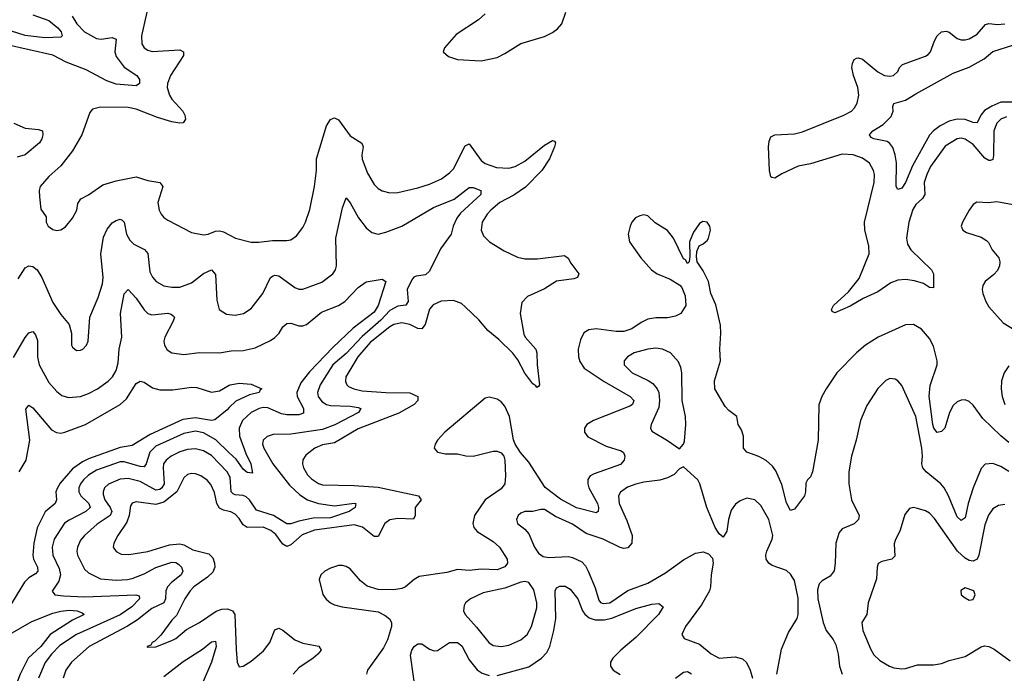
# Model space of a CAD drawing. Header units: inches. Extents: x 1954678 to 2060271, y 904822 to 1016299.
# Tile 304 of 403: x 2008943 to 2013907, y 993834 to 997131. Entities that reach past the tile are written whole.
import ezdxf

# ---------------------------------------------------------------- set-up
doc = ezdxf.new("R2010")
doc.units = ezdxf.units.IN
doc.header["$MEASUREMENT"] = 0
doc.layers.add('C0909', color=7, linetype='Continuous')
doc.layers.add('C0919', color=7, linetype='Continuous')

msp = doc.modelspace()

# ---------------------------------------------------------------- linework, layer by layer
at = {"layer": 'C0909', "color": 5}
for points, elevation in [([(2009010, 997155.4), (2009090, 997128.1), (2009135, 997090), (2009151.6, 997070), (2009157.7, 997050), (2009150, 997042.7), (2009070, 997040.4), (2008970, 997052.3), (2008870, 997083.5), (2008750, 997142.1)], 440), ([(2009207.1, 997150), (2009230.7, 997110), (2009270, 997070.1), (2009330, 997037.2), (2009353.7, 997033.7), (2009410, 997041.3), (2009430, 997034), (2009422.9, 996970), (2009430, 996946), (2009470, 996892.7), (2009533.7, 996850), (2009547.6, 996830), (2009547.2, 996810), (2009530, 996797.6), (2009430, 996806), (2009383.1, 996823.1), (2009278.8, 996878.8), (2009176.7, 996916.7), (2009110, 996951.8), (2008750, 997032.5)], 460), ([(2009584.6, 997170), (2009557, 997050), (2009559.3, 997010), (2009570.1, 996990.1), (2009590, 996977.5), (2009611.5, 996971.5), (2009750, 996978.8), (2009768.9, 996970), (2009768.5, 996950), (2009703.7, 996850), (2009688.8, 996810), (2009687.5, 996790), (2009698.4, 996750), (2009710.2, 996730), (2009765.5, 996670), (2009776.6, 996650), (2009778.9, 996630), (2009768.2, 996611.8), (2009750, 996609), (2009710, 996616.7), (2009637.3, 996637.3), (2009530, 996679.5), (2009490, 996687.7), (2009350.3, 996689.7), (2009310, 996679.5), (2009296.5, 996663.5), (2009256.9, 996550), (2009210.2, 996470), (2009150, 996394), (2009090, 996339.6), (2009046.7, 996290), (2009042, 996270), (2009042.5, 996237.5), (2009050, 996176), (2009076.8, 996136.8), (2009077.3, 996110), (2009087.3, 996090), (2009110, 996073.4), (2009130, 996067.7), (2009150, 996070.6), (2009173.6, 996086.4), (2009209.5, 996130), (2009231.8, 996170), (2009236, 996204), (2009252.1, 996227.9), (2009290, 996248), (2009362, 996298), (2009430, 996319.1), (2009530, 996338), (2009590, 996319.8), (2009650.4, 996310), (2009664.7, 996290), (2009640.2, 996210), (2009646, 996170), (2009656.5, 996150), (2009670, 996134), (2009690, 996120.7), (2009810, 996058), (2009870, 996045.3), (2009894, 996050), (2009930, 996064.9), (2009950, 996065.7), (2009970, 996061.7), (2010000, 996046)], 480), ([(2008914, 996610), (2008970, 996584.2), (2009037.2, 996577.2), (2009058, 996570), (2009059.7, 996550), (2009054.6, 996530), (2009042.3, 996510), (2008970, 996449.9), (2008930, 996438.7)], 460), ([(2008935.5, 995824.5), (2008970, 995879.1), (2008990, 995890.2), (2009010, 995886.9), (2009030.6, 995869.4), (2009054.6, 995830), (2009110, 995704.2), (2009150, 995644.9), (2009193, 995593), (2009203.6, 995550), (2009203.7, 995490), (2009210, 995479.1), (2009230, 995463.1), (2009250, 995463.7), (2009260.9, 995470), (2009279.6, 995490), (2009287.8, 995510), (2009296.8, 995630), (2009339.4, 995730), (2009360.6, 995799.4), (2009364.2, 995830), (2009351.9, 995950), (2009366.3, 996033.7), (2009384.6, 996075.4), (2009410, 996105.8), (2009430, 996118.6), (2009450, 996124.6), (2009460, 996120), (2009469.2, 996109.2), (2009482.5, 996050), (2009498.9, 996018.9), (2009519, 995999), (2009572.4, 995972.4), (2009590, 995952), (2009599.6, 995859.6), (2009612.3, 995832.3), (2009631.8, 995810), (2009670, 995788.4), (2009710, 995782), (2009750, 995782), (2009810, 995804.2), (2009870, 995850.2), (2009910, 995868.8), (2009930, 995846), (2009937.2, 995717.2), (2009948.9, 995670), (2009985.4, 995645.4), (2010000, 995643.9)], 460), ([(2008912.4, 995427.6), (2008970, 995528.9), (2008990, 995552), (2009010, 995558.4), (2009022.2, 995542.2), (2009032.8, 995512.8), (2009033.1, 995430), (2009041.4, 995390), (2009090, 995301.3), (2009130, 995255.3), (2009155.6, 995235.6), (2009190, 995224.9), (2009250, 995231.1), (2009290, 995245.4), (2009335.8, 995270), (2009390, 995308.1), (2009410.9, 995329.1), (2009430, 995361.3), (2009439.2, 995400.8), (2009444.5, 995470), (2009458, 995530), (2009452.1, 995650), (2009470, 995747.7), (2009489.7, 995770.3), (2009530, 995726.9), (2009570, 995668.1), (2009590, 995649.3), (2009610, 995642.5), (2009690.1, 995650.1), (2009706.3, 995646.3), (2009717.8, 995637.8), (2009723.1, 995630), (2009716.9, 995610), (2009674.7, 995530), (2009670.2, 995510), (2009673.6, 995490), (2009686.2, 995466.2), (2009710, 995450.3), (2009770, 995443.2), (2009850, 995452.1), (2009950, 995451), (2010000, 995458.9)], 440), ([(2008941, 994850), (2008976.6, 994910), (2008993.8, 995010), (2008973.4, 995166.6), (2008990, 995186), (2009010, 995173.8), (2009102.8, 995062.8), (2009128.8, 995048.8), (2009150, 995046.3), (2009170, 995050.1), (2009274.5, 995090), (2009450, 995190.1), (2009481.2, 995218.8), (2009530, 995296), (2009550, 995307.6), (2009570, 995302.3), (2009613.4, 995273.4), (2009650, 995264.1), (2009715.3, 995264.7), (2009810, 995278.3), (2009835.6, 995275.6), (2009910, 995252.4), (2009950, 995258.4), (2010000, 995287.7)], 420), ([(2010000, 995174.3), (2009990, 995164), (2009927.7, 995112.3), (2009910.2, 995109.8), (2009830, 995123), (2009765.3, 995114.7), (2009601.4, 995038.6), (2009510, 994983.2), (2009450, 994974), (2009290, 994915.9), (2009259.4, 994900.6), (2009210, 994866.4), (2009147.4, 994792.6), (2009133.3, 994770), (2009125.8, 994750), (2009129.4, 994710), (2009121.6, 994690), (2009071.9, 994648.1), (2009031.5, 994568.6), (2009014.4, 994490), (2009009.1, 994430), (2009012.6, 994410), (2009032.7, 994370), (2009034.1, 994350), (2009023.3, 994336.7), (2008990, 994316.1), (2008966.6, 994293.4), (2008883.8, 994156.2)], 420), ([(2010000, 994947), (2009931.8, 995011.8), (2009870, 995047.5), (2009830, 995055.6), (2009770, 995044.3), (2009630, 994979.9), (2009599.1, 994950), (2009581.5, 994890), (2009570, 994876.3), (2009550, 994876.7), (2009470, 994901.7), (2009450, 994900.7), (2009330, 994858.6), (2009290, 994833), (2009265.5, 994810), (2009250.1, 994790), (2009241.9, 994770), (2009241.6, 994750), (2009251.9, 994730), (2009291.3, 994690), (2009298.7, 994670), (2009277.2, 994650), (2009192.7, 994607.3), (2009169.3, 994590.7), (2009116.6, 994510), (2009106.5, 994470), (2009110.6, 994430), (2009142.5, 994362.5), (2009149.2, 994330), (2009141.2, 994298.8), (2009107.7, 994247.7), (2009120.7, 994230), (2009164.2, 994224.2), (2009270, 994219.5), (2009529.3, 994229.3), (2009544.9, 994224.9), (2009546.5, 994210), (2009507.8, 994170), (2009450, 994129.2), (2009230, 994029.5), (2009145.3, 993974.7), (2009103.3, 993930), (2009071.8, 993888.2), (2009038.8, 993810)], 440), ([(2010000, 994832.2), (2009990, 994851.1), (2009910, 994932.2), (2009870, 994956.7), (2009830, 994965.8), (2009790, 994963.6), (2009750, 994951.4), (2009707.5, 994930), (2009681.2, 994910), (2009668.6, 994890), (2009666, 994870), (2009671.7, 994790), (2009660.4, 994770), (2009650, 994761.3), (2009630, 994757.4), (2009550, 994801.2), (2009490, 994816.1), (2009450, 994813.3), (2009391.1, 994788.9), (2009370.6, 994769.4), (2009363.3, 994750), (2009363.8, 994736.2), (2009372.1, 994710), (2009400.1, 994670), (2009408.1, 994650), (2009400.1, 994630), (2009334, 994586), (2009270.5, 994529.5), (2009250, 994505.1), (2009234.6, 994470), (2009231.5, 994450), (2009234.4, 994430), (2009270, 994360.2), (2009290, 994341.1), (2009350, 994310.8), (2009430, 994303.4), (2009486.6, 994306.6), (2009510, 994312.3), (2009570, 994336.6), (2009630, 994368.2), (2009710, 994394), (2009730, 994393.6), (2009744.4, 994384.4), (2009758.7, 994370), (2009765.7, 994350), (2009757, 994330), (2009708.6, 994291.4), (2009689.1, 994270), (2009680.5, 994250), (2009677.8, 994210), (2009669.4, 994190), (2009610, 994161.7), (2009537, 994103), (2009487.4, 994072.6), (2009294.2, 993970), (2009204.2, 993890), (2009176.6, 993850), (2009163, 993810)], 460), ([(2010000, 994649.8), (2009970, 994656.5), (2009950, 994667.8), (2009937.6, 994690), (2009925.6, 994745.6), (2009907.3, 994787.3), (2009887.8, 994807.8), (2009856.9, 994830), (2009830, 994840.6), (2009810, 994841.8), (2009790, 994836.5), (2009770, 994820.9), (2009736, 994750), (2009670, 994697.2), (2009630, 994685), (2009530, 994699.3), (2009510, 994692.6), (2009501.7, 994678.3), (2009495, 994630), (2009483.8, 994596.2), (2009438.5, 994530), (2009417.6, 994490), (2009415.2, 994470), (2009430, 994447.9), (2009454.8, 994434.8), (2009492.7, 994432.7), (2009590, 994449), (2009698.1, 994481.9), (2009750, 994487.4), (2009770, 994482.1), (2009816.3, 994456.3), (2009896.7, 994436.7), (2009916.5, 994416.5), (2009925.7, 994390), (2009927, 994370), (2009916.2, 994343.8), (2009890, 994318.8), (2009821.6, 994270), (2009802.6, 994250), (2009775.5, 994210), (2009734.4, 994125.6), (2009710, 994101.6), (2009654.3, 994025.7), (2009623.9, 993996.1), (2009611, 993990), (2009604, 993976), (2009586, 993970), (2009586, 993966), (2009630, 993967), (2009710, 993999.6), (2009730, 994010.3), (2009784.7, 994055.3), (2009850, 994090.2), (2009933.1, 994146.9), (2009962.8, 994157.2), (2009990, 994159.2), (2010000, 994155.7)], 480), ([(2008850, 994006.8), (2009003.8, 994096.2), (2009110, 994137.6), (2009150, 994148.2), (2009192.4, 994152.4), (2009233.4, 994150), (2009258.6, 994138.6), (2009268.8, 994130), (2009210, 994101.9), (2009097.5, 994030), (2009049.2, 993970), (2008986.3, 993910), (2008944.9, 993830), (2008900.1, 993710)], 420), ([(2009670, 993817.6), (2009766.6, 993893.4), (2009865, 993955), (2009910, 993993), (2009930, 993996.9), (2009934.3, 993970), (2009910.8, 993890.8), (2009858.9, 993770)], 460)]:
    msp.add_lwpolyline(points, dxfattribs=dict(at, elevation=elevation))
at = {"layer": 'C0919', "color": 5}
for points, elevation in [([(2011290, 997161.2), (2011256, 997130), (2011143.9, 997056.1), (2011084.7, 996990), (2011078, 996970), (2011105.2, 996945.2), (2011150, 996930.8), (2011270, 996924.7), (2011350, 996941), (2011390, 996960.7), (2011469.4, 997010.6), (2011590, 997047.3), (2011630, 997067.3), (2011655.3, 997084.7), (2011677.2, 997110), (2011697.2, 997170)], 520), ([(2013918.5, 996641.5), (2013890, 996629.9), (2013870, 996609.8), (2013855.4, 996570), (2013853.3, 996446.7), (2013850, 996426.3), (2013838.5, 996421.5), (2013830, 996420.6), (2013810, 996432.8), (2013750, 996502), (2013710, 996528.7), (2013690, 996533.4), (2013670, 996531.1), (2013610, 996494.1), (2013535.7, 996390), (2013517.7, 996350), (2013503.4, 996310), (2013507.5, 996250), (2013494.4, 996230), (2013461, 996199), (2013446.1, 996173.9), (2013426.9, 996110), (2013414.7, 996030), (2013419.5, 995999.5), (2013436.3, 995970), (2013540.7, 995870), (2013551, 995850), (2013550, 995779), (2013530, 995779.8), (2013499.9, 995799.9), (2013454, 995814), (2013410, 995820.1), (2013370, 995817.3), (2013335.5, 995804.5), (2013270, 995759.3), (2013195.7, 995724.3), (2013130, 995685.6), (2013052.7, 995652.7), (2013039, 995659), (2013036.9, 995670), (2013046, 995690), (2013122, 995758), (2013174.9, 995825.1), (2013225.7, 995950), (2013225, 995990), (2013204.1, 996070), (2013202.1, 996110), (2013251.9, 996310), (2013253.1, 996350), (2013248.6, 996370), (2013227, 996407), (2013192.8, 996432.8), (2013145.6, 996450), (2013090, 996452.8), (2012930, 996404), (2012867.9, 996392.1), (2012786.1, 996353.9), (2012750, 996332.2), (2012735.8, 996335.8), (2012730, 996338.7), (2012723.5, 996370), (2012717.9, 996490), (2012721.6, 996518.4), (2012730, 996540.2), (2012750, 996551.2), (2012850, 996555.2), (2012890, 996565.2), (2013097.6, 996650), (2013136.4, 996670), (2013152.9, 996687.1), (2013166, 996710), (2013174.8, 996750), (2013168.2, 996790), (2013146.4, 996850), (2013139.2, 996890), (2013141.3, 996910), (2013149.8, 996930), (2013162.8, 996937.2), (2013170, 996939.8), (2013192.7, 996932.7), (2013270, 996869.2), (2013303.8, 996850), (2013330, 996846.2), (2013349, 996850), (2013371.5, 996870), (2013379.6, 996890), (2013394.5, 996905.5), (2013510, 996946.7), (2013523.8, 996956.2), (2013535.5, 996970), (2013554.8, 997025.2), (2013568.3, 997050), (2013590, 997070.9), (2013614.1, 997074.1), (2013630, 997068.4), (2013670, 997037.2), (2013690, 997030.2), (2013710.3, 997030.3), (2013730, 997035), (2013770, 997059.2), (2013812.8, 997107.2), (2013830, 997111.8), (2013873.1, 997106.9), (2013910, 997111)], 480), ([(2014014.9, 996714.9), (2013890, 996714.8), (2013844.1, 996695.9), (2013807.2, 996672.8), (2013789.5, 996650), (2013770, 996611), (2013750, 996612), (2013710, 996628.1), (2013670, 996629.5), (2013630, 996619.9), (2013584.4, 996595.6), (2013549.7, 996570.3), (2013530.8, 996549.2), (2013445.4, 996394.6), (2013410, 996309.7), (2013390, 996282.3), (2013370, 996275.1), (2013363.1, 996290), (2013364.5, 996410), (2013357.8, 996450), (2013345.9, 996485.9), (2013330, 996507.6), (2013316.6, 996516.6), (2013249, 996530), (2013236.6, 996536.6), (2013227.6, 996550), (2013244.7, 996570), (2013296.7, 996603.3), (2013336.6, 996643.4), (2013347, 996670), (2013345.9, 996694.1), (2013350.9, 996709.1), (2013410, 996725.1), (2013461.9, 996758.1), (2013650, 996861.5), (2013730, 996891.5), (2013805.5, 996934.5), (2013850, 996970.2), (2013955.8, 997004.2)], 460), ([(2010000, 996046), (2010030.7, 996030), (2010110, 996008.9), (2010149, 996009), (2010218.2, 996018.2), (2010290, 996017), (2010310, 996021.6), (2010338.4, 996041.6), (2010370, 996083.1), (2010383.5, 996110), (2010405.8, 996174.2), (2010429.8, 996290), (2010439.4, 996370), (2010440.3, 996430), (2010490, 996595.8), (2010510, 996628.7), (2010524.8, 996635.2), (2010530, 996636.9), (2010550, 996625.7), (2010610, 996545.6), (2010668.5, 996508.5), (2010675.6, 996490), (2010668.3, 996450), (2010670, 996427.3), (2010697.2, 996357.2), (2010730, 996299.5), (2010750, 996279.5), (2010770, 996267.6), (2010810, 996258.5), (2010850, 996260.2), (2010950, 996282.7), (2011010, 996301.8), (2011070, 996328.4), (2011110, 996358.2), (2011130, 996379.2), (2011190, 996494.6), (2011210, 996505.3), (2011270, 996421.2), (2011290, 996405.6), (2011346.5, 996386.5), (2011410, 996382.4), (2011441.3, 996390), (2011490, 996417.9), (2011590, 996498.4), (2011630, 996521.3), (2011639.2, 996519.2), (2011645.5, 996510), (2011639.6, 996490), (2011613.7, 996430), (2011575, 996370), (2011493.6, 996286.4), (2011433.8, 996246.2), (2011363.2, 996210), (2011317.8, 996170), (2011299.3, 996150), (2011275, 996110), (2011269.3, 996070), (2011281.5, 996041.5), (2011311.2, 996011.2), (2011385.3, 995965.3), (2011453.2, 995933.2), (2011490, 995925.2), (2011554.7, 995925.3), (2011690, 995942.4), (2011708.6, 995928.6), (2011722.5, 995902.5), (2011763.1, 995850), (2011754.9, 995830), (2011736.7, 995823.3), (2011650, 995812.7), (2011590, 995772.9), (2011504.2, 995735.8), (2011474.8, 995705.2), (2011467, 995650), (2011485.6, 995545.6), (2011491.1, 995530), (2011545.5, 995470), (2011551.1, 995451.1), (2011551.8, 995390), (2011563.8, 995290), (2011559.5, 995280.5), (2011550, 995276.2), (2011545.1, 995285.1), (2011530, 995295.1), (2011490, 995347.7), (2011455.3, 995415.3), (2011429.6, 995449.6), (2011358.3, 995518.3), (2011303.6, 995563.6), (2011257.3, 995617.3), (2011190, 995682.7), (2011170, 995698.9), (2011130, 995714.6), (2011068.9, 995711.1), (2011027.7, 995692.3), (2011009.6, 995670.4), (2010986.7, 995593.3), (2010970, 995572.7), (2010950, 995574.3), (2010910, 995594.5), (2010870, 995602.8), (2010830, 995593.1), (2010810, 995582.2), (2010710, 995502.9), (2010647.4, 995430), (2010588.3, 995330), (2010586.5, 995306.5), (2010592.2, 995290), (2010601.7, 995281.7), (2010628.4, 995268.4), (2010670, 995259.4), (2010790, 995250.1), (2010910, 995248.7), (2010950.3, 995230), (2010950.2, 995210), (2010932.3, 995190), (2010854, 995146), (2010650, 995067.3), (2010530, 994997.4), (2010470, 994986.4), (2010431.2, 994970), (2010385.8, 994934.3), (2010370, 994911.6), (2010368.4, 994890), (2010373.4, 994870), (2010395.1, 994835.1), (2010415, 994815), (2010450, 994791.8), (2010470, 994785.3), (2010630, 994781.9), (2010750, 994773.9), (2010954.4, 994730), (2010967.4, 994710), (2010937.6, 994670), (2010937.2, 994630), (2010928.9, 994611.1), (2010850, 994615.5), (2010810, 994608.2), (2010785, 994590), (2010750, 994524.2), (2010730, 994523.9), (2010671.3, 994571.3), (2010630, 994582.4), (2010430, 994555.8), (2010367.2, 994532.8), (2010310, 994482.6), (2010290, 994474.2), (2010270, 994484.9), (2010234.2, 994534.2), (2010210, 994555.2), (2010170, 994571.1), (2010089.9, 994569.9), (2010070, 994582.4), (2010050, 994615), (2010030, 994637), (2010008, 994648), (2010000, 994649.8)], 480), ([(2010000, 995643.9), (2010030, 995640.8), (2010071.5, 995648.5), (2010110, 995673.7), (2010168.6, 995750), (2010207.7, 995830), (2010221.5, 995838.5), (2010230, 995842), (2010250, 995838.5), (2010330, 995780.2), (2010350, 995772.3), (2010370, 995771.3), (2010467, 995807), (2010521.4, 995850), (2010534.8, 995870), (2010540.3, 995890), (2010537.6, 996030), (2010570, 996182.8), (2010590, 996233.4), (2010610, 996206.7), (2010652.1, 996132.1), (2010690, 996081.7), (2010718.5, 996058.5), (2010750, 996049.2), (2010790, 996058.8), (2010870, 996090.2), (2011030, 996183.4), (2011133.9, 996226.1), (2011210, 996285.4), (2011230, 996285), (2011268.4, 996270), (2011268.9, 996250), (2011165.3, 996154.7), (2011146.5, 996130), (2011129.5, 996090), (2011119.1, 996050), (2011065, 995975), (2011010, 995862.7), (2010990, 995843.6), (2010942, 995838), (2010930, 995832), (2010920.8, 995819.2), (2010897.3, 995770), (2010901, 995710), (2010890, 995690.8), (2010850, 995687), (2010810, 995664.3), (2010764.1, 995615.9), (2010670, 995533.8), (2010590, 995447.8), (2010522.3, 995390), (2010458, 995290), (2010444.5, 995250), (2010447.5, 995230), (2010466.1, 995206.1), (2010490, 995190.7), (2010510, 995184.3), (2010610, 995182.4), (2010650, 995175), (2010663.1, 995170), (2010651.6, 995150), (2010532.8, 995087.2), (2010470, 995064.3), (2010310, 995041), (2010221.7, 995038.3), (2010190.9, 995029.1), (2010170.3, 995010), (2010167.8, 994990), (2010173.4, 994970), (2010219.8, 994890), (2010303.3, 994783.3), (2010354.8, 994734.8), (2010395, 994710), (2010450, 994690.5), (2010530, 994678.7), (2010630, 994692.7), (2010637.3, 994690), (2010634, 994670), (2010604.6, 994650), (2010510, 994617.9), (2010423.1, 994616.9), (2010350, 994601.6), (2010310, 994587.9), (2010290, 994588.8), (2010222.3, 994630), (2010137.6, 994657.6), (2010102.6, 994710), (2010085, 994725), (2010070, 994731.3), (2010030, 994734.1), (2010019.7, 994739.7), (2010009.9, 994750), (2010004.2, 994824.2), (2010000, 994832.2)], 460), ([(2013970, 996194.2), (2013870, 996213), (2013828.3, 996208.3), (2013769.4, 996210.6), (2013750, 996198.3), (2013730.2, 996170), (2013696, 996110), (2013690.3, 996090), (2013698.4, 996070), (2013717.7, 996057.7), (2013790, 996034), (2013818.1, 996018.1), (2013827.7, 996007.7), (2013846.8, 995970), (2013879.3, 995930), (2013884.5, 995910), (2013882.7, 995890), (2013873.1, 995866.9), (2013854.5, 995845.5), (2013810.2, 995810), (2013799.3, 995790), (2013796.3, 995770), (2013799.8, 995750), (2013814.2, 995710), (2013830, 995683.2), (2013901.7, 995601.7), (2013970, 995560.4)], 520), ([(2013930, 994999.2), (2013890, 995031.3), (2013798.9, 995118.9), (2013750, 995186.8), (2013730, 995205.8), (2013710, 995213.2), (2013690, 995211.2), (2013670, 995202.9), (2013650, 995184.8), (2013630.9, 995150), (2013607.6, 995070), (2013590, 995053.2), (2013568.5, 995048.5), (2013552.7, 995070), (2013546.4, 995090), (2013528.2, 995231.8), (2013533.4, 995286.6), (2013568.3, 995390), (2013569, 995410), (2013550, 995483.7), (2013530, 995522.7), (2013490, 995570.7), (2013450, 995593.8), (2013410, 995592.7), (2013271.8, 995530), (2013208.1, 995490), (2013162, 995450), (2013063.6, 995350), (2013010, 995269.6), (2012987.7, 995230), (2012972.1, 995187.9), (2012969.3, 995010), (2012939.7, 994850), (2012930, 994825.1), (2012914.9, 994810), (2012907.1, 994792.9), (2012905.3, 994750), (2012899.5, 994730), (2012850, 994662), (2012830, 994656.2), (2012810, 994693.6), (2012786.2, 994786.2), (2012756, 994856), (2012738.8, 994878.8), (2012707.4, 994907.4), (2012670, 994927.6), (2012610, 994949.7), (2012600.1, 994960.1), (2012593.3, 994970), (2012592.9, 995030), (2012581.8, 995061.8), (2012565.4, 995090), (2012558.4, 995130), (2012519.3, 995159.3), (2012500.3, 995180.3), (2012448, 995270), (2012446.1, 995310), (2012476.1, 995410), (2012472.6, 995470), (2012478.4, 995550), (2012476.5, 995590), (2012452.5, 995692.5), (2012427.8, 995750), (2012415.8, 995810), (2012390, 995865.2), (2012359, 995910), (2012355.5, 995935.5), (2012357.5, 995962.5), (2012369, 995990), (2012390, 996000.5), (2012410, 996018), (2012416.9, 996030), (2012425.7, 996070), (2012422.3, 996090), (2012410, 996109.6), (2012386.9, 996113.1), (2012370, 996103.7), (2012339.9, 996060.1), (2012320.5, 996010), (2012322, 995938), (2012318, 995910), (2012310, 995902), (2012299.5, 995919.5), (2012290, 995925.2), (2012239.8, 996030), (2012210, 996068), (2012146.4, 996106.4), (2012110, 996142.7), (2012090, 996146.6), (2012070, 996142), (2012048.8, 996131.2), (2012030.3, 996109.7), (2012021.3, 996090), (2012011.6, 996050), (2012017.7, 996010), (2012075.2, 995930), (2012128.1, 995870), (2012156.5, 995850), (2012222.5, 995822.5), (2012271.7, 995791.7), (2012280.9, 995780.9), (2012299.1, 995739.1), (2012301.6, 995690), (2012276.9, 995650), (2012250, 995635), (2012210, 995627.8), (2012150, 995627.8), (2012110, 995619.9), (2012076.5, 995603.5), (2012028.9, 995571.1), (2011990, 995558.3), (2011950, 995558), (2011850, 995571.3), (2011813.1, 995566.9), (2011788.3, 995551.7), (2011770, 995515.6), (2011758.3, 995470), (2011759.8, 995430), (2011766.6, 995406.6), (2011790, 995373.2), (2011890, 995306.3), (2012020.8, 995230), (2012040.2, 995210), (2012033.4, 995190), (2012018.7, 995181.3), (2011836.4, 995110), (2011802.3, 995090), (2011790.3, 995070), (2011791.5, 995050), (2011807.8, 995027.8), (2011900.1, 994980.1), (2011975.8, 994955.8), (2011987.9, 994947.9), (2011995, 994930), (2011991.3, 994908.7), (2011973.2, 994886.8), (2011839, 994841), (2011819.3, 994830), (2011807.8, 994812.2), (2011806.9, 994790), (2011813.4, 994770), (2011856.1, 994690), (2011861.2, 994670), (2011859, 994650), (2011850, 994643.7), (2011750, 994669.5), (2011670, 994712.1), (2011591.9, 994771.9), (2011510, 994899.3), (2011468.4, 994948.4), (2011441.6, 994990), (2011432.7, 995012.7), (2011413.2, 995130), (2011390, 995181), (2011370, 995203.5), (2011350, 995216.5), (2011310, 995227.8), (2011290, 995222), (2011087.3, 995050), (2011050.2, 995010), (2011037.7, 994990), (2011032.2, 994970), (2011050.5, 994950), (2011090, 994940.9), (2011150, 994942), (2011191.8, 994931.8), (2011230, 994930.1), (2011330, 994954.7), (2011350, 994954.8), (2011370, 994946.5), (2011384, 994930), (2011389.1, 994909.1), (2011393.4, 994830), (2011389.5, 994790), (2011370, 994764.5), (2011290, 994709.8), (2011236.3, 994630), (2011227.3, 994590), (2011232.4, 994570), (2011249.1, 994550), (2011330, 994499.8), (2011362.1, 994470), (2011400.2, 994410), (2011402.6, 994390), (2011388.9, 994371.1), (2011350, 994356.7), (2011270, 994358.8), (2011210, 994353.2), (2011150, 994358), (2011097.1, 994342.9), (2010958.1, 994321.9), (2010931.9, 994308.1), (2010889.2, 994270.8), (2010870, 994262.4), (2010830, 994255.8), (2010750, 994256.3), (2010694.3, 994274.3), (2010661.2, 994301.2), (2010610, 994360.9), (2010590, 994372.9), (2010570, 994378.2), (2010550, 994377.2), (2010510, 994363.9), (2010482.4, 994350), (2010461.1, 994330), (2010453.3, 994306.7), (2010472, 994232), (2010487.7, 994207.7), (2010510.1, 994190.1), (2010530, 994179.7), (2010569.4, 994169.4), (2010750, 994143.7), (2010786.3, 994126.3), (2010808.2, 994108.2), (2010817, 994090), (2010817.4, 994070), (2010796.8, 994003.2), (2010777.8, 993962.2), (2010696.9, 993850), (2010691.4, 993830)], 520), ([(2010000, 995458.9), (2010010, 995460.5), (2010070, 995463.2), (2010130, 995476.6), (2010207.6, 995512.4), (2010230, 995528.2), (2010250.9, 995550), (2010270, 995581.3), (2010290, 995598.3), (2010310, 995599.7), (2010350, 995586.9), (2010370, 995586.9), (2010390, 995593.5), (2010464.3, 995655.7), (2010549.8, 995690), (2010582.4, 995710), (2010650, 995780.3), (2010690, 995808.8), (2010770, 995822), (2010790, 995810.8), (2010751.3, 995690), (2010730, 995656.5), (2010625.1, 995574.9), (2010521.6, 995478.4), (2010404.4, 995355.6), (2010360.4, 995299.6), (2010340.1, 995250), (2010342.3, 995230), (2010374, 995170), (2010373.5, 995146.5), (2010350, 995137.8), (2010290, 995137.3), (2010263.8, 995143.8), (2010194, 995174), (2010170, 995174.8), (2010150, 995169.9), (2010110, 995150.4), (2010066, 995110), (2010050.1, 995070), (2010051.8, 995030), (2010082.7, 994942.7), (2010108.4, 994890), (2010116.7, 994843.3), (2010090, 994847.7), (2010070, 994863.7), (2010034.4, 994914.4), (2010000, 994947)], 440), ([(2013930, 995386), (2013906.3, 995350), (2013893.1, 995310), (2013891.2, 995270), (2013896.4, 995230), (2013910.8, 995190)], 520), ([(2010000, 995287.7), (2010004, 995290), (2010050, 995298.3), (2010110, 995292.4), (2010164.7, 995270), (2010155.9, 995264.1), (2010150.5, 995250), (2010101.2, 995238.8), (2010032.4, 995207.6), (2010000, 995174.3)], 420), ([(2013930, 994852.7), (2013890, 994877.8), (2013850, 994891.7), (2013811.3, 994888.7), (2013790, 994867.6), (2013751.3, 994770), (2013725.8, 994690), (2013710, 994617.6), (2013690, 994604.4), (2013670, 994623.1), (2013626.5, 994730), (2013604.1, 994770), (2013588.2, 994790), (2013512.8, 994850), (2013496, 994870), (2013491.7, 994890), (2013495.3, 994930), (2013491.3, 994970), (2013461.7, 995130), (2013390, 995285.6), (2013370, 995309.6), (2013357.5, 995317.5), (2013330, 995321.6), (2013310, 995311.5), (2013270, 995271.5), (2013214.2, 995185.8), (2013182.4, 995110), (2013160.7, 995010), (2013137.2, 994930), (2013123.2, 994850), (2013123.6, 994790), (2013136.5, 994710), (2013175.3, 994630), (2013172.4, 994610), (2013150, 994588), (2013090, 994563.5), (2013075.2, 994544.8), (2013058.9, 994490), (2013055.3, 994390), (2013049.2, 994350.8), (2013030, 994323.5), (2012990, 994301), (2012974.1, 994285.9), (2012965.3, 994254.7), (2012967.1, 994210), (2012994.9, 994090), (2013010, 994049.2), (2013045, 994005), (2013057.5, 993977.5), (2013069.3, 993930.7), (2013075.9, 993870), (2013089.4, 993830)], 540), ([(2012761.1, 993830), (2012784.2, 993955.8), (2012819.7, 994040.3), (2012862.7, 994110), (2012868.8, 994130), (2012867.5, 994212.5), (2012850, 994302.5), (2012830, 994333.8), (2012810, 994352.3), (2012737.3, 994377.2), (2012719.5, 994390), (2012707.6, 994410), (2012704.7, 994430), (2012709.7, 994450), (2012736.9, 994510), (2012740.5, 994530), (2012719.8, 994610), (2012680.6, 994680.6), (2012650, 994708.4), (2012610, 994716.9), (2012575.5, 994704.5), (2012552.9, 994687.1), (2012530, 994657), (2012517.1, 994610), (2012508.9, 994551.1), (2012490, 994520.9), (2012470, 994537), (2012449.1, 994569.1), (2012408, 994670), (2012371.9, 994790), (2012362, 994810), (2012290, 994875.3), (2012270, 994865.2), (2012242.6, 994837.4), (2012210, 994820.3), (2012170, 994809.1), (2012090, 994799.1), (2012050, 994787.6), (2012007.5, 994772.5), (2011972.2, 994747.8), (2011962.9, 994730), (2011965, 994690), (2012005, 994605), (2012031.4, 994530), (2012030.1, 994489.9), (2012010, 994466.2), (2011990, 994463.8), (2011970, 994468.9), (2011885.1, 994510), (2011800, 994540), (2011730, 994585.6), (2011645, 994625), (2011590, 994659.8), (2011570, 994661.1), (2011530, 994651), (2011490.3, 994649.7), (2011470, 994642), (2011456.3, 994630), (2011448.2, 994610), (2011453.4, 994590), (2011490, 994561.6), (2011510, 994537.1), (2011539.5, 994470), (2011559.4, 994439.4), (2011582.9, 994422.9), (2011610, 994418), (2011710, 994423.1), (2011730, 994418.4), (2011776.7, 994396.7), (2011796.1, 994376.1), (2011810.1, 994350.1), (2011844.5, 994264.5), (2011863.1, 994203.1), (2011871.5, 994191.5), (2011885.8, 994185.8), (2011917.8, 994190), (2012010, 994251.6), (2012110, 994289.5), (2012199.4, 994340.6), (2012290, 994406), (2012350, 994439.6), (2012390, 994447.2), (2012416.5, 994436.5), (2012435.6, 994415.6), (2012439.5, 994390), (2012429.4, 994330.6), (2012426.7, 994270), (2012420.7, 994250), (2012380.7, 994179.3), (2012299.6, 994070), (2012282.4, 994030), (2012293.4, 994010), (2012370, 993981.2), (2012430, 993932.5), (2012470, 993910.2), (2012550, 993916.6), (2012587.1, 993907.1), (2012607.9, 993887.9), (2012625.9, 993850), (2012637.8, 993810)], 540), ([(2013910, 994685.8), (2013878.9, 994681.1), (2013850, 994663.5), (2013828.1, 994631.9), (2013810, 994582.9), (2013778.8, 994430), (2013770, 994409.8), (2013750, 994399.9), (2013730, 994403), (2013710, 994415.2), (2013671.6, 994450), (2013555.2, 994615.2), (2013530, 994642.3), (2013510, 994654), (2013470, 994665.7), (2013450, 994669.7), (2013430, 994665.6), (2013405.2, 994634.8), (2013383.1, 994556.9), (2013356.5, 994503.5), (2013352.3, 994487.7), (2013354.8, 994425.2), (2013340.7, 994410), (2013290, 994398.7), (2013272.3, 994387.7), (2013266.7, 994370), (2013262.7, 994310), (2013220.8, 994190), (2013213.6, 994130), (2013189.1, 994090), (2013194.7, 994050), (2013234.2, 993954.2), (2013250, 993927), (2013279.1, 993899.1), (2013328, 993870), (2013350, 993861.8), (2013390, 993856.9), (2013410, 993858.4), (2013470, 993876), (2013550, 993876.5), (2013590, 993883.2), (2013630, 993899.2), (2013710, 993919.3), (2013790, 993967.8), (2013806.9, 993973.1), (2013830, 993970.1), (2013856.3, 993956.3), (2013936.4, 993896.4)], 560), ([(2011350, 993822.6), (2011510, 993867.2), (2011574.6, 993910), (2011600.2, 993939.8), (2011615.8, 993970), (2011637, 994050), (2011645.8, 994110), (2011643.4, 994250), (2011650, 994264.4), (2011666.4, 994273.6), (2011693.5, 994273.5), (2011718, 994258), (2011757.1, 994210), (2011781.5, 994150), (2011792.8, 994132.8), (2011814.2, 994114.2), (2011844.4, 994104.4), (2011890, 994103.6), (2011928, 994112), (2012050, 994160.4), (2012130, 994183.5), (2012166.3, 994186.3), (2012186.7, 994170), (2012164.4, 994130), (2012050, 994015), (2011973.9, 993950), (2011934.5, 993910), (2011921.8, 993890), (2011921.5, 993870), (2011936, 993850), (2011970, 993828.4)], 520), ([(2010000, 994155.7), (2010016.6, 994150), (2010027.8, 994130), (2010033.9, 993953.9), (2010040.4, 993890), (2010050, 993866.8), (2010070, 993870.4), (2010110, 993895.2), (2010171.8, 993948.2), (2010204.2, 993990), (2010230, 994052.7), (2010250, 994062.2), (2010270, 994051), (2010330, 994002.1), (2010370, 993986.6), (2010451.2, 993971.2), (2010462.7, 993950), (2010447.1, 993930), (2010422.2, 993910), (2010350, 993862.3), (2010321.9, 993830)], 480), ([(2010944.2, 993710), (2010914.2, 993925.8), (2010919.5, 993950), (2010932.6, 993970), (2010950, 993982.2), (2010970, 993982.4), (2011010, 993956.2), (2011032.8, 993947.2), (2011050, 993949.3), (2011110, 993990.1), (2011150, 993989.4), (2011172, 993972), (2011210, 993902.6), (2011250, 993851), (2011274.2, 993834.2), (2011310, 993822.8)], 520), ([(2012249.9, 993810.1), (2012290, 993839.1), (2012310, 993843.6), (2012330, 993831.8)], 520)]:
    msp.add_lwpolyline(points, dxfattribs=dict(at, elevation=elevation))
for points, elevation in [([(2012150, 995473.6), (2012110, 995469.8), (2012040.5, 995450), (2012008.4, 995430), (2011990.4, 995410), (2011990.4, 995390), (2012031.7, 995350), (2012111.9, 995311.9), (2012135.7, 995295.7), (2012158, 995270), (2012166.3, 995250), (2012169.4, 995210.6), (2012165.7, 995174.3), (2012127.6, 995090), (2012124.2, 995070), (2012130, 995054.8), (2012209.2, 995009.2), (2012270, 994966), (2012289.6, 994990.4), (2012294.3, 995005.7), (2012302, 995090), (2012299.7, 995130), (2012283.1, 995210), (2012280.8, 995350), (2012276.6, 995376.6), (2012265.4, 995405.4), (2012224.2, 995450), (2012184, 995470)], 540), ([(2011490, 994296.8), (2011470, 994294.5), (2011390, 994264.3), (2011280.3, 994239.7), (2011215.5, 994210), (2011190.6, 994190), (2011183.9, 994176.1), (2011181.6, 994150), (2011188.5, 994130), (2011246.9, 994066.9), (2011309.1, 993990), (2011330, 993974.9), (2011370, 993969.2), (2011410, 993976.5), (2011470, 994002.2), (2011501.4, 994030), (2011523.1, 994070), (2011550, 994164), (2011551, 994190), (2011534.6, 994254.6), (2011510, 994291.9)], 540), ([(2013710, 994265.2), (2013687.5, 994252.5), (2013690.8, 994230), (2013710, 994214), (2013730, 994203.8), (2013750, 994206.8), (2013761.2, 994230), (2013754, 994250)], 580)]:
    msp.add_lwpolyline(points, close=True, dxfattribs=dict(at, elevation=elevation))

doc.saveas('drawing.dxf')
